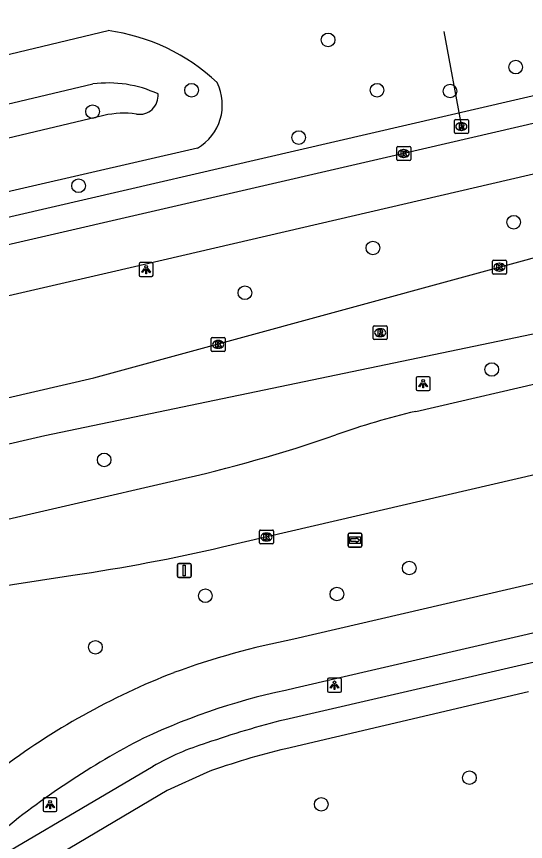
# Model space of a CAD drawing. Extents: x 156414 to 157775, y 382335 to 383765.
# Drawn here: x 157245.3 to 157281.8, y 383022.1 to 383081.3 of the extents above; entities that cross this region are included whole.
import ezdxf

# ---------------------------------------------------------------- set-up
doc = ezdxf.new("R2010")
doc.units = 0
for name, color, linetype in [('IMGEO_Boom', 7, 'Continuous'), ('IMGEO_Duiker', 7, 'Continuous'), ('IMGEO_Fietspad_gesloten', 7, 'Continuous'), ('IMGEO_Grasland_agrarisch', 7, 'Continuous'), ('IMGEO_Groenvoorziening', 7, 'Continuous'), ('IMGEO_Kolk', 7, 'Continuous'), ('IMGEO_Lichtpunt', 7, 'Continuous'), ('IMGEO_Rijbaan_regionaal_gesloten', 7, 'Continuous'), ('IMGEO_Rioolput', 7, 'Continuous'), ('IMGEO_Verkeersbordpaal', 7, 'Continuous'), ('IMGEO_Voetpad_open', 7, 'Continuous'), ('IMGEO_Wegwijzer', 7, 'Continuous')]:
    doc.layers.add(name, color=color, linetype=linetype)

msp = doc.modelspace()

# ---------------------------------------------------------------- linework, layer by layer
at = {"layer": 'IMGEO_Boom'}
for centre in [(157267.629, 383079.619), (157281.084, 383077.669), (157257.827, 383076.004), (157271.135, 383076.008), (157276.373, 383075.949), (157250.73, 383074.471), (157265.516, 383072.611), (157249.723, 383069.15), (157280.942, 383066.534), (157270.838, 383064.687), (157261.659, 383061.469), (157279.365, 383055.964), (157251.56, 383049.477), (157273.449, 383041.713), (157258.818, 383039.723), (157268.255, 383039.848), (157250.933, 383036.025), (157277.764, 383026.667), (157267.134, 383024.755)]:
    msp.add_circle(centre, 0.489, dxfattribs=at)
at = {"layer": 'IMGEO_Duiker'}
msp.add_lwpolyline([(157275.928, 383080.221), (157277.194, 383073.371)], dxfattribs=at)
at = {"layer": 'IMGEO_Fietspad_gesloten'}
for points in [[(157346.382, 383088.468), (157330.561, 383084.833), (157327.788, 383084.187), (157301.826, 383078.134), (157273.05, 383071.462), (157243.302, 383064.59), (157214.533, 383057.957), (157184.84, 383051.1), (157156.104, 383044.505), (157143.182, 383041.477)], [(157146.809, 383038.714), (157252.088, 383062.977), (157322.818, 383079.421), (157347.135, 383085.108)], [(157351.992, 383056.709), (157347.333, 383055.671), (157265.158, 383036.606)], [(157354.335, 383053.656), (157354.32, 383053.651), (157335.541, 383049.353), (157265.273, 383033.081)]]:
    msp.add_lwpolyline(points, dxfattribs=at)
for centre, radius, start, end in [((157276.054, 382980.999), 56.665, 101.08678, 110.12156), ((157275.283, 382985.953), 51.756, 111.20627, 127.15941), ((157274.478, 382986.738), 47.248, 101.23475, 115.17047), ((157280.511, 382978.733), 57.096, 117.23381, 129.89904)]:
    msp.add_arc(centre, radius, start, end, dxfattribs=at)
at = {"layer": 'IMGEO_Grasland_agrarisch'}
for points in [[(157147.818, 383055.335), (157251.837, 383080.286)], [(157258.253, 383071.858), (157150.143, 383046.956)]]:
    msp.add_lwpolyline(points, dxfattribs=at)
for centre, radius, start, end in [((157249.989, 383066.334), 14.073, 46.58942, 82.4566), ((157256.449, 383074.959), 3.588, 300.18688, 26.45938)]:
    msp.add_arc(centre, radius, start, end, dxfattribs=at)
at = {"layer": 'IMGEO_Groenvoorziening'}
for points in [[(157150.693, 383052.704), (157250.749, 383076.455)], [(157251.542, 383074.197), (157151.317, 383050.338)]]:
    msp.add_lwpolyline(points, dxfattribs=at)
for centre, radius, start, end in [((157251.865, 383068.101), 8.428, 65.02286, 97.61009), ((157254.096, 383075.614), 1.334, 260.17683, 5.46788), ((157252.989, 383067.777), 6.581, 82.32166, 102.70021)]:
    msp.add_arc(centre, radius, start, end, dxfattribs=at)
at = {"layer": 'IMGEO_Kolk'}
for p, q in [((157272.549, 383071.036), (157272.549, 383071.888)), ((157272.624, 383071.962), (157273.476, 383071.962)), ((157273.037, 383071.742), (157273.062, 383071.742)), ((157273.55, 383071.888), (157273.55, 383071.036)), ((157273.06, 383071.182), (157273.035, 383071.182)), ((157273.476, 383070.962), (157272.624, 383070.962)), ((157279.418, 383062.881), (157279.418, 383063.733)), ((157279.493, 383063.807), (157280.345, 383063.807)), ((157279.906, 383063.587), (157279.931, 383063.587)), ((157280.419, 383063.733), (157280.419, 383062.881)), ((157280.345, 383062.807), (157279.493, 383062.807)), ((157279.929, 383063.027), (157279.904, 383063.027)), ((157259.24, 383057.338), (157259.24, 383058.19)), ((157259.315, 383058.264), (157260.167, 383058.264)), ((157259.728, 383058.044), (157259.753, 383058.044)), ((157260.241, 383058.19), (157260.241, 383057.338)), ((157259.751, 383057.484), (157259.726, 383057.484)), ((157260.167, 383057.264), (157259.315, 383057.264)), ((157262.704, 383043.517), (157262.704, 383044.369)), ((157262.779, 383044.443), (157263.631, 383044.443)), ((157263.705, 383044.369), (157263.705, 383043.517)), ((157263.192, 383044.223), (157263.217, 383044.223)), ((157263.631, 383043.443), (157262.779, 383043.443)), ((157263.215, 383043.663), (157263.19, 383043.663))]:
    msp.add_line(p, q, dxfattribs=at)
for points in [[(157272.549, 383071.036), (157272.549, 383071.888)], [(157272.624, 383071.962), (157273.476, 383071.962)], [(157272.87, 383071.662), (157272.993, 383071.662), (157272.993, 383071.511), (157273.123, 383071.662), (157273.287, 383071.662), (157273.141, 383071.511), (157273.294, 383071.262), (157273.142, 383071.262), (157273.057, 383071.426), (157272.993, 383071.359), (157272.993, 383071.262), (157272.87, 383071.262), (157272.87, 383071.662)], [(157273.55, 383071.888), (157273.55, 383071.036)], [(157273.476, 383070.962), (157272.624, 383070.962)], [(157279.418, 383062.881), (157279.418, 383063.733)], [(157279.493, 383063.807), (157280.345, 383063.807)], [(157279.739, 383063.507), (157279.862, 383063.507), (157279.862, 383063.356), (157279.992, 383063.507), (157280.156, 383063.507), (157280.01, 383063.356), (157280.163, 383063.107), (157280.011, 383063.107), (157279.926, 383063.271), (157279.862, 383063.204), (157279.862, 383063.107), (157279.739, 383063.107), (157279.739, 383063.507)], [(157280.419, 383063.733), (157280.419, 383062.881)], [(157280.345, 383062.807), (157279.493, 383062.807)], [(157259.24, 383057.338), (157259.24, 383058.19)], [(157259.315, 383058.264), (157260.167, 383058.264)], [(157260.241, 383058.19), (157260.241, 383057.338)], [(157259.561, 383057.964), (157259.684, 383057.964), (157259.684, 383057.813), (157259.814, 383057.964), (157259.978, 383057.964), (157259.832, 383057.813), (157259.985, 383057.564), (157259.833, 383057.564), (157259.748, 383057.728), (157259.684, 383057.661), (157259.684, 383057.564), (157259.561, 383057.564), (157259.561, 383057.964)], [(157260.167, 383057.264), (157259.315, 383057.264)], [(157262.704, 383043.517), (157262.704, 383044.369)], [(157262.779, 383044.443), (157263.631, 383044.443)], [(157263.705, 383044.369), (157263.705, 383043.517)], [(157263.025, 383044.143), (157263.148, 383044.143), (157263.148, 383043.992), (157263.278, 383044.143), (157263.442, 383044.143), (157263.296, 383043.992), (157263.449, 383043.743), (157263.297, 383043.743), (157263.212, 383043.907), (157263.148, 383043.84), (157263.148, 383043.743), (157263.025, 383043.743), (157263.025, 383044.143)], [(157263.631, 383043.443), (157262.779, 383043.443)]]:
    msp.add_lwpolyline(points, dxfattribs=at)
for centre, start, end in [((157272.626, 383071.886), 91.55205, 178.44795), ((157272.626, 383071.886), 91.55205, 178.44795), ((157273.474, 383071.886), 1.55205, 88.44795), ((157273.474, 383071.886), 1.55205, 88.44795), ((157272.626, 383071.038), 181.55205, 268.44795), ((157272.626, 383071.038), 181.55205, 268.44795), ((157273.474, 383071.038), 271.55205, 358.44795), ((157273.474, 383071.038), 271.55205, 358.44795), ((157279.495, 383063.731), 91.55205, 178.44795), ((157279.495, 383063.731), 91.55205, 178.44795), ((157280.343, 383063.731), 1.55205, 88.44795), ((157280.343, 383063.731), 1.55205, 88.44795), ((157279.495, 383062.883), 181.55205, 268.44795), ((157279.495, 383062.883), 181.55205, 268.44795), ((157280.343, 383062.883), 271.55205, 358.44795), ((157280.343, 383062.883), 271.55205, 358.44795), ((157259.317, 383058.188), 91.55205, 178.44795), ((157259.317, 383058.188), 91.55205, 178.44795), ((157260.165, 383058.188), 1.55205, 88.44795), ((157260.165, 383058.188), 1.55205, 88.44795), ((157259.317, 383057.34), 181.55205, 268.44795), ((157259.317, 383057.34), 181.55205, 268.44795), ((157260.165, 383057.34), 271.55205, 358.44795), ((157260.165, 383057.34), 271.55205, 358.44795), ((157262.781, 383044.367), 91.55205, 178.44795), ((157262.781, 383044.367), 91.55205, 178.44795), ((157263.629, 383044.367), 1.55205, 88.44795), ((157263.629, 383044.367), 1.55205, 88.44795), ((157262.781, 383043.519), 181.55205, 268.44795), ((157262.781, 383043.519), 181.55205, 268.44795), ((157263.629, 383043.519), 271.55205, 358.44795), ((157263.629, 383043.519), 271.55205, 358.44795)]:
    msp.add_arc(centre, 0.0765, start, end, dxfattribs=at)
for centre, major_axis, ratio, start_param, end_param in [((157273.036, 383071.462), (-0.387, 0.002), 0.722429, 4.712389, 7.853982), ((157273.061, 383071.462), (-0.39, 0.002), 0.717154, 1.570796, 4.712389), ((157279.905, 383063.307), (-0.387, 0.002), 0.722429, 4.712389, 7.853982), ((157279.93, 383063.307), (-0.39, 0.002), 0.717154, 1.570796, 4.712389), ((157259.727, 383057.764), (-0.387, 0.002), 0.722429, 4.712389, 7.853982), ((157259.752, 383057.764), (-0.39, 0.002), 0.717154, 1.570796, 4.712389), ((157263.191, 383043.943), (-0.387, 0.002), 0.722429, 4.712389, 7.853982), ((157263.216, 383043.943), (-0.39, 0.002), 0.717154, 1.570796, 4.712389)]:
    msp.add_ellipse(centre, major_axis=major_axis, ratio=ratio, start_param=start_param, end_param=end_param, dxfattribs=at)
at = {"layer": 'IMGEO_Lichtpunt'}
for p, q in [((157254.07, 383063.54), (157254.07, 383062.733)), ((157254.07, 383063.54), (157254.07, 383062.733)), ((157254.972, 383063.635), (157254.164, 383063.635)), ((157254.972, 383063.635), (157254.164, 383063.635)), ((157255.066, 383062.733), (157255.066, 383063.54)), ((157255.066, 383062.733), (157255.066, 383063.54)), ((157254.164, 383062.639), (157254.972, 383062.639)), ((157254.164, 383062.639), (157254.972, 383062.639)), ((157273.949, 383055.353), (157273.949, 383054.546)), ((157273.949, 383055.353), (157273.949, 383054.546)), ((157274.851, 383055.448), (157274.043, 383055.448)), ((157274.851, 383055.448), (157274.043, 383055.448)), ((157274.945, 383054.546), (157274.945, 383055.353)), ((157274.945, 383054.546), (157274.945, 383055.353)), ((157274.043, 383054.452), (157274.851, 383054.452)), ((157274.043, 383054.452), (157274.851, 383054.452)), ((157267.586, 383033.712), (157267.586, 383032.905)), ((157267.586, 383033.712), (157267.586, 383032.905)), ((157268.488, 383033.807), (157267.68, 383033.807)), ((157268.488, 383033.807), (157267.68, 383033.807)), ((157268.582, 383032.905), (157268.582, 383033.712)), ((157268.582, 383032.905), (157268.582, 383033.712)), ((157267.68, 383032.811), (157268.488, 383032.811)), ((157267.68, 383032.811), (157268.488, 383032.811)), ((157247.177, 383025.137), (157247.177, 383024.33)), ((157247.177, 383025.137), (157247.177, 383024.33)), ((157248.079, 383025.232), (157247.271, 383025.232)), ((157248.079, 383025.232), (157247.271, 383025.232)), ((157248.173, 383024.33), (157248.173, 383025.137)), ((157248.173, 383024.33), (157248.173, 383025.137)), ((157247.271, 383024.236), (157248.079, 383024.236)), ((157247.271, 383024.236), (157248.079, 383024.236))]:
    msp.add_line(p, q, dxfattribs=at)
for points in [[(157254.444, 383063.204), (157254.483, 383063.176), (157254.295, 383062.914), (157254.257, 383062.941), (157254.444, 383063.204)], [(157254.546, 383063.156), (157254.593, 383063.156), (157254.593, 383062.834), (157254.546, 383062.834), (157254.546, 383063.156)], [(157254.656, 383063.176), (157254.694, 383063.203), (157254.881, 383062.941), (157254.842, 383062.913), (157254.656, 383063.176)], [(157274.323, 383055.017), (157274.362, 383054.989), (157274.174, 383054.727), (157274.136, 383054.754), (157274.323, 383055.017)], [(157274.535, 383054.989), (157274.573, 383055.016), (157274.76, 383054.754), (157274.721, 383054.726), (157274.535, 383054.989)], [(157274.425, 383054.969), (157274.472, 383054.969), (157274.472, 383054.647), (157274.425, 383054.647), (157274.425, 383054.969)], [(157267.96, 383033.376), (157267.999, 383033.348), (157267.811, 383033.086), (157267.773, 383033.113), (157267.96, 383033.376)], [(157268.062, 383033.328), (157268.109, 383033.328), (157268.109, 383033.006), (157268.062, 383033.006), (157268.062, 383033.328)], [(157268.172, 383033.348), (157268.21, 383033.375), (157268.397, 383033.113), (157268.358, 383033.085), (157268.172, 383033.348)], [(157247.551, 383024.801), (157247.59, 383024.773), (157247.402, 383024.511), (157247.364, 383024.538), (157247.551, 383024.801)], [(157247.653, 383024.753), (157247.7, 383024.753), (157247.7, 383024.431), (157247.653, 383024.431), (157247.653, 383024.753)], [(157247.763, 383024.773), (157247.801, 383024.8), (157247.988, 383024.538), (157247.949, 383024.51), (157247.763, 383024.773)]]:
    msp.add_lwpolyline(points, dxfattribs=at)
for centre in [(157254.569, 383063.338), (157274.448, 383055.151), (157268.085, 383033.51), (157247.676, 383024.935)]:
    msp.add_circle(centre, 0.0994, dxfattribs=at)
for centre, start, end in [((157254.164, 383063.54), 90, 180), ((157254.164, 383063.54), 90, 180), ((157254.972, 383063.54), 0, 90), ((157254.972, 383063.54), 0, 90), ((157254.164, 383062.733), 180, 270), ((157254.164, 383062.733), 180, 270), ((157254.972, 383062.733), 270, 0), ((157254.972, 383062.733), 270, 360), ((157274.043, 383055.353), 90, 180), ((157274.043, 383055.353), 90, 180), ((157274.851, 383055.353), 0, 90), ((157274.851, 383055.353), 0, 90), ((157274.043, 383054.546), 180, 270), ((157274.043, 383054.546), 180, 270), ((157274.851, 383054.546), 270, 0), ((157274.851, 383054.546), 270, 360), ((157267.68, 383033.712), 90, 180), ((157267.68, 383033.712), 90, 180), ((157268.488, 383033.712), 0, 90), ((157268.488, 383033.712), 0, 90), ((157267.68, 383032.905), 180, 270), ((157267.68, 383032.905), 180, 270), ((157268.488, 383032.905), 270, 0), ((157268.488, 383032.905), 270, 360), ((157247.271, 383025.137), 90, 180), ((157247.271, 383025.137), 90, 180), ((157248.079, 383025.137), 0, 90), ((157248.079, 383025.137), 0, 90), ((157247.271, 383024.33), 180, 270), ((157247.271, 383024.33), 180, 270), ((157248.079, 383024.33), 270, 0), ((157248.079, 383024.33), 270, 360)]:
    msp.add_arc(centre, 0.0946, start, end, dxfattribs=at)
at = {"layer": 'IMGEO_Rijbaan_regionaal_gesloten'}
for points in [[(157150.615, 383032.201), (157153.136, 383032.737), (157250.826, 383055.368), (157295.594, 383067.589), (157303.756, 383069.649), (157324.8, 383074.573), (157347.885, 383079.898)], [(157349.498, 383073.507), (157325.583, 383068.017), (157303.131, 383062.83), (157247.292, 383051.212), (157175.196, 383034.518), (157151.323, 383029.012)], [(157273.912, 383052.957), (157325.458, 383064.908), (157350.116, 383070.662)], [(157260.041, 383043.227), (157324.499, 383058.187), (157338.866, 383061.502)], [(157152.473, 383023.924), (157155.187, 383024.545), (157256.65, 383047.991)], [(157233.99, 383038.831), (157249.302, 383041.202)]]:
    msp.add_lwpolyline(points, dxfattribs=at)
for centre, radius, start, end in [((157287.026, 382998.003), 56.497, 103.42197, 109.47419), ((157233.154, 383152.701), 107.313, 282.64719, 289.05598), ((157230.736, 383169.149), 129.287, 278.25635, 283.10084)]:
    msp.add_arc(centre, radius, start, end, dxfattribs=at)
at = {"layer": 'IMGEO_Rioolput'}
for p, q in [((157276.686, 383072.978), (157276.686, 383073.83)), ((157276.761, 383073.904), (157277.613, 383073.904)), ((157277.174, 383073.684), (157277.199, 383073.684)), ((157277.687, 383073.83), (157277.687, 383072.978)), ((157277.613, 383072.904), (157276.761, 383072.904)), ((157277.197, 383073.124), (157277.172, 383073.124)), ((157270.865, 383058.181), (157270.865, 383059.033)), ((157270.94, 383059.107), (157271.792, 383059.107)), ((157271.353, 383058.887), (157271.378, 383058.887)), ((157271.866, 383059.033), (157271.866, 383058.181)), ((157271.792, 383058.107), (157270.94, 383058.107)), ((157271.376, 383058.327), (157271.351, 383058.327))]:
    msp.add_line(p, q, dxfattribs=at)
for points in [[(157276.686, 383072.978), (157276.686, 383073.83)], [(157276.761, 383073.904), (157277.613, 383073.904)], [(157277.275, 383073.602), (157277.023, 383073.604), (157277.023, 383073.204)], [(157277.201, 383073.523), (157277.147, 383073.523), (157277.147, 383073.442)], [(157277.147, 383073.442), (157277.199, 383073.442)], [(157277.687, 383073.83), (157277.687, 383072.978)], [(157277.613, 383072.904), (157276.761, 383072.904)], [(157277.023, 383073.204), (157277.147, 383073.204), (157277.147, 383073.366), (157277.158, 383073.366)], [(157277.205, 383073.337), (157277.276, 383073.204), (157277.416, 383073.204), (157277.351, 383073.33)], [(157270.865, 383058.181), (157270.865, 383059.033)], [(157270.94, 383059.107), (157271.792, 383059.107)], [(157271.454, 383058.805), (157271.202, 383058.807), (157271.202, 383058.407)], [(157271.202, 383058.407), (157271.326, 383058.407), (157271.326, 383058.569), (157271.337, 383058.569)], [(157271.38, 383058.726), (157271.326, 383058.726), (157271.326, 383058.645)], [(157271.326, 383058.645), (157271.378, 383058.645)], [(157271.866, 383059.033), (157271.866, 383058.181)], [(157271.792, 383058.107), (157270.94, 383058.107)], [(157271.384, 383058.54), (157271.455, 383058.407), (157271.595, 383058.407), (157271.53, 383058.533)]]:
    msp.add_lwpolyline(points, dxfattribs=at)
for centre, radius, start, end in [((157276.763, 383073.828), 0.0765, 91.55205, 178.44795), ((157276.763, 383073.828), 0.0765, 91.55205, 178.44795), ((157277.183, 383073.631), 0.19, 274.7715, 282.96867), ((157277.207, 383073.427), 0.0964, 77.00612, 93.18647), ((157277.221, 383073.484), 0.0378, 276.66336, 79.67722), ((157277.274, 383073.492), 0.109, 350.36119, 89.41601), ((157277.272, 383073.492), 0.112, 277.58423, 350.98172), ((157277.256, 383073.277), 0.108, 29.51342, 73.79051), ((157277.611, 383073.828), 0.0765, 1.55205, 88.44795), ((157277.611, 383073.828), 0.0765, 1.55205, 88.44795), ((157276.763, 383072.98), 0.0765, 181.55205, 268.44795), ((157276.763, 383072.98), 0.0765, 181.55205, 268.44795), ((157277.157, 383073.313), 0.0533, 26.02933, 88.69889), ((157277.611, 383072.98), 0.0765, 271.55205, 358.44795), ((157277.611, 383072.98), 0.0765, 271.55205, 358.44795), ((157270.942, 383059.031), 0.0765, 91.55205, 178.44795), ((157270.942, 383059.031), 0.0765, 91.55205, 178.44795), ((157271.336, 383058.516), 0.0533, 26.02933, 88.69889), ((157271.362, 383058.834), 0.19, 274.7715, 282.96867), ((157271.386, 383058.63), 0.0964, 77.00612, 93.18647), ((157271.4, 383058.687), 0.0378, 276.66336, 79.67722), ((157271.453, 383058.695), 0.109, 350.36119, 89.41601), ((157271.451, 383058.695), 0.112, 277.58423, 350.98172), ((157271.435, 383058.48), 0.108, 29.51342, 73.79051), ((157271.79, 383059.031), 0.0765, 1.55205, 88.44795), ((157271.79, 383059.031), 0.0765, 1.55205, 88.44795), ((157270.942, 383058.183), 0.0765, 181.55205, 268.44795), ((157270.942, 383058.183), 0.0765, 181.55205, 268.44795), ((157271.79, 383058.183), 0.0765, 271.55205, 358.44795), ((157271.79, 383058.183), 0.0765, 271.55205, 358.44795)]:
    msp.add_arc(centre, radius, start, end, dxfattribs=at)
for centre, major_axis, ratio, start_param, end_param in [((157277.173, 383073.404), (-0.387, 0.002), 0.722429, 4.712389, 7.853982), ((157277.198, 383073.404), (-0.39, 0.002), 0.717154, 1.570796, 4.712389), ((157271.352, 383058.607), (-0.387, 0.002), 0.722429, 4.712389, 7.853982), ((157271.377, 383058.607), (-0.39, 0.002), 0.717154, 1.570796, 4.712389)]:
    msp.add_ellipse(centre, major_axis=major_axis, ratio=ratio, start_param=start_param, end_param=end_param, dxfattribs=at)
at = {"layer": 'IMGEO_Verkeersbordpaal'}
for p, q in [((157256.912, 383042.034), (157257.702, 383042.034)), ((157257.702, 383042.034), (157256.912, 383042.034)), ((157256.812, 383041.134), (157256.812, 383041.934)), ((157256.812, 383041.934), (157256.812, 383041.134)), ((157257.802, 383041.934), (157257.802, 383041.134)), ((157257.802, 383041.134), (157257.802, 383041.934)), ((157257.702, 383041.034), (157256.912, 383041.034)), ((157256.912, 383041.034), (157257.702, 383041.034))]:
    msp.add_line(p, q, dxfattribs=at)
msp.add_lwpolyline([(157257.232, 383041.909), (157257.382, 383041.909), (157257.382, 383041.159), (157257.232, 383041.159), (157257.232, 383041.909)], dxfattribs=at)
for centre, start, end in [((157256.912, 383041.934), 90, 180), ((157256.912, 383041.934), 90, 180), ((157257.702, 383041.934), 0, 90), ((157257.702, 383041.934), 360, 90), ((157256.912, 383041.134), 180, 270), ((157256.912, 383041.134), 180, 270), ((157257.702, 383041.134), 270, 0), ((157257.702, 383041.134), 270, 0)]:
    msp.add_arc(centre, 0.1, start, end, dxfattribs=at)
at = {"layer": 'IMGEO_Voetpad_open'}
for points in [[(157143.371, 383043.516), (157237.399, 383065.213), (157314.285, 383083.041), (157346.085, 383090.397)], [(157354.335, 383053.656), (157354.774, 383051.714), (157347.155, 383049.918), (157264.523, 383030.828)], [(157282.002, 383032.823), (157264.597, 383028.749)], [(157255.063, 383027.48), (157240.103, 383018.666)], [(157258.919, 383027.047), (157256.087, 383025.743), (157240.673, 383016.641)]]:
    msp.add_lwpolyline(points, dxfattribs=at)
for centre, radius, start, end in [((157279.941, 382968.743), 63.97, 103.94631, 109.18763), ((157264.447, 383011.215), 18.778, 107.13215, 119.98456), ((157277.439, 382975.584), 54.694, 103.57996, 109.7926)]:
    msp.add_arc(centre, radius, start, end, dxfattribs=at)
at = {"layer": 'IMGEO_Wegwijzer'}
for p, q in [((157269.06, 383043.318), (157269.06, 383044.118)), ((157269.06, 383044.118), (157269.06, 383043.318)), ((157269.16, 383044.218), (157269.95, 383044.218)), ((157269.95, 383044.218), (157269.16, 383044.218)), ((157270.05, 383044.118), (157270.05, 383043.318)), ((157270.05, 383043.318), (157270.05, 383044.118)), ((157269.95, 383043.218), (157269.16, 383043.218)), ((157269.16, 383043.218), (157269.95, 383043.218))]:
    msp.add_line(p, q, dxfattribs=at)
for points in [[(157269.161, 383043.95), (157269.949, 383043.95), (157269.949, 383043.486), (157269.161, 383043.486), (157269.161, 383043.95)], [(157269.226, 383043.802), (157269.226, 383043.718), (157269.226, 383043.634), (157269.637, 383043.634), (157269.637, 383043.551), (157269.884, 383043.718), (157269.637, 383043.885), (157269.637, 383043.802), (157269.226, 383043.802)]]:
    msp.add_lwpolyline(points, dxfattribs=at)
for centre, start, end in [((157269.16, 383044.118), 90, 180), ((157269.16, 383044.118), 90, 180), ((157269.95, 383044.118), 0, 90), ((157269.95, 383044.118), 360, 90), ((157269.16, 383043.318), 180, 270), ((157269.16, 383043.318), 180, 270), ((157269.95, 383043.318), 270, 0), ((157269.95, 383043.318), 270, 0)]:
    msp.add_arc(centre, 0.1, start, end, dxfattribs=at)

doc.saveas('drawing.dxf')
